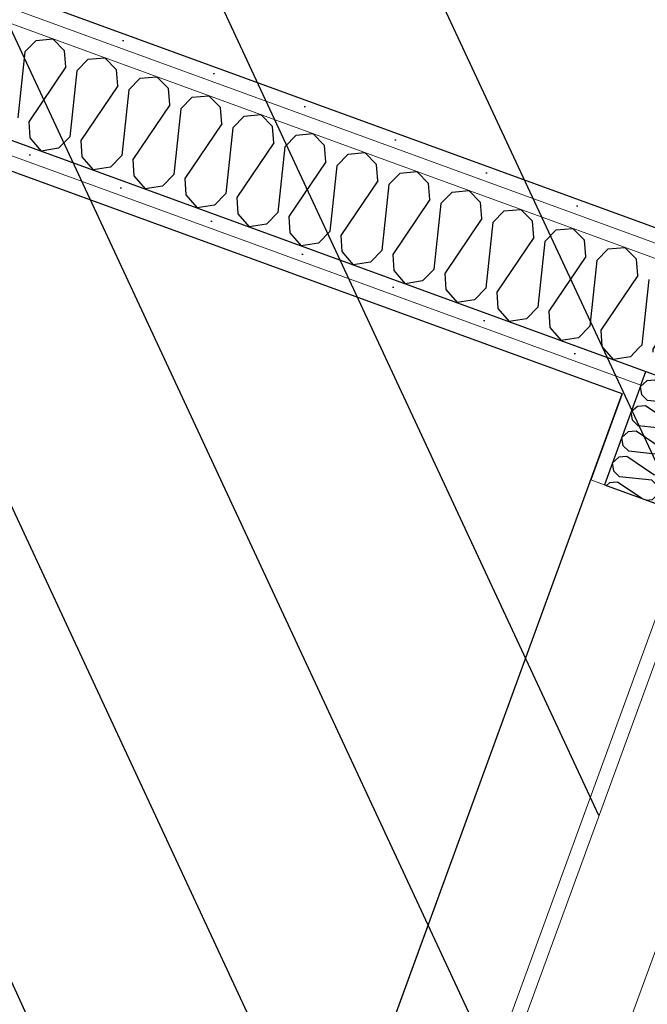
# Model space of a CAD drawing. Header units: millimetres. Extents: x 112481703 to 112588235, y 1264638581 to 1264713486.
# Tile 397 of 487: x 112584641 to 112585203, y 1264684536 to 1264685419. Entities that reach past the tile are written whole.
import ezdxf

# ---------------------------------------------------------------- set-up
doc = ezdxf.new("R2010")
doc.units = ezdxf.units.MM
doc.header["$LTSCALE"] = 0.5
doc.header["$MEASUREMENT"] = 0
doc.linetypes.add('PLINE', pattern=[0])
for name, color, linetype, lineweight in [('234- Vinduer_ dører_ porter', 7, 'Continuous', 0), ('235- Utvendig kledning og overflate', 7, 'Continuous', 0), ('236- Innvendig kledning og overflate', 7, 'Continuous', 0)]:
    doc.layers.add(name, color=color, linetype=linetype, lineweight=lineweight)
for name, color, linetype in [('862- M___Nettoareal', 7, 'Continuous'), ('862- M___Nettoareal(Polylinje)', 7, 'Continuous'), ('LA_farge_dekke_asfalt2', 7, 'Continuous'), ('Yttervegger.A225', 7, 'Continuous'), ('Yttervegger.A225 (Skravur)', 7, 'Continuous')]:
    doc.layers.add(name, color=color, linetype=linetype)
pattern_1 = [(249.956, (112557650, 1264717795), (-81.357, 29.68231), [0, -50]), (249.956, (112557682.11, 1264717756.67), (-81.357, 29.68231), [0, -50])]

# ---------------------------------------------------------------- blocks, each defined once
blk = doc.blocks.new('Personalrom_1_1', base_point=(112584215.36, 1264687380.05))
at = {"layer": '862- M___Nettoareal(Polylinje)', "linetype": 'PLINE', "flags": 128}
blk.add_lwpolyline([(112586295.89, 1264688139.79), (112579715.19, 1264690540.69), (112579078.41, 1264688795.32), (112578651.54, 1264687625.32), (112580142.19, 1264687081.47), (112580274.65, 1264687033.14), (112580295.56, 1264687090.45), (112582622.75, 1264686241.4), (112582601.84, 1264686184.09), (112585232.24, 1264685224.41)], close=True, dxfattribs=at)
blk = doc.blocks.new('Legekontor_2_12', base_point=(112583008.34, 1264684141.71))
at = {"layer": '862- M___Nettoareal(Polylinje)', "linetype": 'PLINE', "flags": 128}
blk.add_lwpolyline([(112585180.83, 1264685083.5), (112582444.25, 1264686081.91), (112580232.64, 1264686888.8), (112579653.99, 1264685302.79), (112579178.16, 1264683998.55), (112579626.56, 1264683834.95), (112584126.35, 1264682193.25)], close=True, dxfattribs=at)
blk = doc.blocks.new('*X214', base_point=(112557650, 1264717795))
at = {"layer": 'Yttervegger.A225 (Skravur)', "linetype": 'PLINE'}
for p, q in [((112585222.25, 1264685197.02), (112585229.6, 1264685197.7)), ((112585234.52, 1264685192.72), (112585229.6, 1264685197.7)), ((112585198.89, 1264685132.99), (112585198.26, 1264685126.99)), ((112585198.26, 1264685126.99), (112585195.78, 1264685124.48)), ((112585210.64, 1264685127.26), (112585208.04, 1264685123.42)), ((112585208.04, 1264685123.42), (112585208.25, 1264685120.72))]:
    blk.add_line(p, q, dxfattribs=at)
blk = doc.blocks.new('*X218', base_point=(112557650, 1264717795))
at = {"layer": 'Yttervegger.A225 (Skravur)', "linetype": 'PLINE'}
for p, q in [((112584645.6, 1264685389.82), (112584655.83, 1264685400.22)), ((112584655.83, 1264685400.22), (112584670.74, 1264685401.6)), ((112584681.26, 1264685390.94), (112584670.74, 1264685401.6)), ((112584645.6, 1264685389.82), (112584639.4, 1264685330.89)), ((112584682.39, 1264685376.4), (112584681.26, 1264685390.94)), ((112584692.17, 1264685372.83), (112584702.4, 1264685383.23)), ((112584702.4, 1264685383.23), (112584717.31, 1264685384.6)), ((112584727.83, 1264685373.95), (112584717.31, 1264685384.6)), ((112584682.39, 1264685376.4), (112584649.18, 1264685327.32)), ((112584692.17, 1264685372.83), (112584685.97, 1264685313.89)), ((112584728.96, 1264685359.4), (112584727.83, 1264685373.95)), ((112584738.74, 1264685355.83), (112584748.97, 1264685366.24)), ((112584748.97, 1264685366.24), (112584763.88, 1264685367.61)), ((112584774.41, 1264685356.95), (112584763.88, 1264685367.61)), ((112584728.96, 1264685359.4), (112584695.76, 1264685310.33)), ((112584738.74, 1264685355.83), (112584732.54, 1264685296.9)), ((112584775.53, 1264685342.41), (112584774.41, 1264685356.95)), ((112584785.32, 1264685338.84), (112584795.54, 1264685349.24)), ((112584795.54, 1264685349.24), (112584810.46, 1264685350.62)), ((112584820.98, 1264685339.96), (112584810.46, 1264685350.62)), ((112584775.53, 1264685342.41), (112584742.33, 1264685293.33)), ((112584785.32, 1264685338.84), (112584779.11, 1264685279.91)), ((112584822.1, 1264685325.42), (112584820.98, 1264685339.96)), ((112584649.18, 1264685327.32), (112584650.31, 1264685312.77)), ((112584831.89, 1264685321.85), (112584842.11, 1264685332.25)), ((112584842.11, 1264685332.25), (112584857.03, 1264685333.63)), ((112584867.55, 1264685322.97), (112584857.03, 1264685333.63)), ((112584822.1, 1264685325.42), (112584788.9, 1264685276.34)), ((112584831.89, 1264685321.85), (112584825.69, 1264685262.92)), ((112584868.67, 1264685308.43), (112584867.55, 1264685322.97)), ((112584650.31, 1264685312.77), (112584660.44, 1264685301.04)), ((112584685.97, 1264685313.89), (112584675.75, 1264685303.49)), ((112584695.76, 1264685310.33), (112584696.88, 1264685295.78)), ((112584868.67, 1264685308.43), (112584835.47, 1264685259.35)), ((112584878.46, 1264685304.86), (112584888.68, 1264685315.26)), ((112584888.68, 1264685315.26), (112584903.6, 1264685316.64)), ((112584914.12, 1264685305.98), (112584903.6, 1264685316.64)), ((112584675.75, 1264685303.49), (112584660.44, 1264685301.04)), ((112584878.46, 1264685304.86), (112584872.26, 1264685245.93)), ((112584915.25, 1264685291.44), (112584914.12, 1264685305.98)), ((112584935.26, 1264685298.27), (112584950.17, 1264685299.65)), ((112584960.69, 1264685288.99), (112584950.17, 1264685299.65)), ((112584696.88, 1264685295.78), (112584707.01, 1264685284.05)), ((112584732.54, 1264685296.9), (112584722.32, 1264685286.5)), ((112584742.33, 1264685293.33), (112584743.45, 1264685278.79)), ((112584915.25, 1264685291.44), (112584882.04, 1264685242.36)), ((112584925.03, 1264685287.87), (112584935.26, 1264685298.27)), ((112584722.32, 1264685286.5), (112584707.01, 1264685284.05)), ((112584925.03, 1264685287.87), (112584918.83, 1264685228.94)), ((112584961.82, 1264685274.45), (112584960.69, 1264685288.99)), ((112584981.83, 1264685281.28), (112584996.74, 1264685282.66)), ((112585007.26, 1264685272), (112584996.74, 1264685282.66)), ((112584743.45, 1264685278.79), (112584753.58, 1264685267.05)), ((112584779.11, 1264685279.91), (112584768.89, 1264685269.51)), ((112584788.9, 1264685276.34), (112584790.02, 1264685261.8)), ((112584961.82, 1264685274.45), (112584928.61, 1264685225.37)), ((112584971.6, 1264685270.88), (112584981.83, 1264685281.28)), ((112584768.89, 1264685269.51), (112584753.58, 1264685267.05)), ((112584971.6, 1264685270.88), (112584965.4, 1264685211.95)), ((112585008.39, 1264685257.46), (112585007.26, 1264685272)), ((112585018.17, 1264685253.89), (112585028.4, 1264685264.29)), ((112585028.4, 1264685264.29), (112585043.31, 1264685265.67)), ((112585053.84, 1264685255.01), (112585043.31, 1264685265.67)), ((112584790.02, 1264685261.8), (112584800.15, 1264685250.06)), ((112584825.69, 1264685262.92), (112584815.46, 1264685252.52)), ((112584835.47, 1264685259.35), (112584836.6, 1264685244.81)), ((112585008.39, 1264685257.46), (112584975.18, 1264685208.38)), ((112584815.46, 1264685252.52), (112584800.15, 1264685250.06)), ((112585018.17, 1264685253.89), (112585011.97, 1264685194.96)), ((112585054.96, 1264685240.47), (112585053.84, 1264685255.01)), ((112585064.74, 1264685236.9), (112585074.97, 1264685247.3)), ((112585074.97, 1264685247.3), (112585089.88, 1264685248.68)), ((112585100.41, 1264685238.02), (112585089.88, 1264685248.68)), ((112584836.6, 1264685244.81), (112584846.72, 1264685233.07)), ((112584872.26, 1264685245.93), (112584862.03, 1264685235.53)), ((112584882.04, 1264685242.36), (112584883.17, 1264685227.82)), ((112585054.96, 1264685240.47), (112585021.76, 1264685191.39)), ((112585101.53, 1264685223.47), (112585100.41, 1264685238.02)), ((112584862.03, 1264685235.53), (112584846.72, 1264685233.07)), ((112584918.83, 1264685228.94), (112584908.6, 1264685218.54)), ((112585064.74, 1264685236.9), (112585058.54, 1264685177.97)), ((112585111.32, 1264685219.9), (112585121.54, 1264685230.31)), ((112585121.54, 1264685230.31), (112585136.46, 1264685231.68)), ((112585146.98, 1264685221.03), (112585136.46, 1264685231.68)), ((112584883.17, 1264685227.82), (112584893.3, 1264685216.08)), ((112584928.61, 1264685225.37), (112584929.74, 1264685210.83)), ((112585101.53, 1264685223.47), (112585068.33, 1264685174.4)), ((112585148.1, 1264685206.48), (112585146.98, 1264685221.03)), ((112584908.6, 1264685218.54), (112584893.3, 1264685216.08)), ((112584965.4, 1264685211.95), (112584955.17, 1264685201.55)), ((112585111.32, 1264685219.9), (112585105.11, 1264685160.97)), ((112585157.89, 1264685202.91), (112585168.11, 1264685213.31)), ((112585168.11, 1264685213.31), (112585183.03, 1264685214.69)), ((112585193.55, 1264685204.03), (112585183.03, 1264685214.69)), ((112584929.74, 1264685210.83), (112584939.87, 1264685199.09)), ((112584975.18, 1264685208.38), (112584976.31, 1264685193.84)), ((112585148.1, 1264685206.48), (112585114.9, 1264685157.4)), ((112585157.89, 1264685202.91), (112585151.69, 1264685143.98)), ((112585194.67, 1264685189.49), (112585193.55, 1264685204.03)), ((112584955.17, 1264685201.55), (112584939.87, 1264685199.09)), ((112584976.31, 1264685193.84), (112584986.44, 1264685182.1)), ((112585011.97, 1264685194.96), (112585001.75, 1264685184.56)), ((112585021.76, 1264685191.39), (112585022.88, 1264685176.84)), ((112585194.67, 1264685189.49), (112585161.47, 1264685140.41)), ((112585204.46, 1264685185.92), (112585198.89, 1264685132.99)), ((112585001.75, 1264685184.56), (112584986.44, 1264685182.1)), ((112585022.88, 1264685176.84), (112585033.01, 1264685165.11)), ((112585058.54, 1264685177.97), (112585048.32, 1264685167.56)), ((112585048.32, 1264685167.56), (112585033.01, 1264685165.11)), ((112585068.33, 1264685174.4), (112585069.45, 1264685159.85)), ((112585069.45, 1264685159.85), (112585079.58, 1264685148.12)), ((112585105.11, 1264685160.97), (112585094.89, 1264685150.57)), ((112585094.89, 1264685150.57), (112585079.58, 1264685148.12)), ((112585114.9, 1264685157.4), (112585116.02, 1264685142.86)), ((112585116.02, 1264685142.86), (112585126.15, 1264685131.12)), ((112585151.69, 1264685143.98), (112585141.46, 1264685133.58)), ((112585141.46, 1264685133.58), (112585126.15, 1264685131.12)), ((112585161.47, 1264685140.41), (112585162.6, 1264685125.87)), ((112585162.6, 1264685125.87), (112585172.72, 1264685114.13)), ((112585195.78, 1264685124.48), (112585188.03, 1264685116.59)), ((112585188.03, 1264685116.59), (112585172.72, 1264685114.13))]:
    blk.add_line(p, q, dxfattribs=at)
blk = doc.blocks.new('Vindu[15]', base_point=(112557650, 1264717795))
at = {"layer": '234- Vinduer_ dører_ porter', "linetype": 'PLINE'}
for p, q in [((112584771.81, 1264683679.39), (112585239.31, 1264684960.77)), ((112585316.97, 1264684876.02), (112584885.8, 1264683694.22))]:
    blk.add_line(p, q, dxfattribs=at)
blk = doc.blocks.new('*X449', base_point=(112557650, 1264717795))
at = {"layer": 'Yttervegger.A225 (Skravur)', "linetype": 'PLINE'}
for p, q in [((112585202.79, 1264685094.95), (112585197.04, 1264685089.99)), ((112585198.24, 1264685082.49), (112585197.04, 1264685089.99)), ((112585209.91, 1264685095.5), (112585202.79, 1264685094.95)), ((112585233.95, 1264685079.24), (112585209.91, 1264685095.5)), ((112585203.34, 1264685077.48), (112585198.24, 1264685082.49)), ((112585233.95, 1264685079.24), (112585241.07, 1264685079.79)), ((112585241.07, 1264685079.79), (112585246.29, 1264685084.94)), ((112585246.07, 1264685087.37), (112585246.29, 1264685084.94)), ((112585194.47, 1264685072.14), (112585188.72, 1264685067.18)), ((112585201.59, 1264685072.69), (112585194.47, 1264685072.14)), ((112585225.63, 1264685056.43), (112585201.59, 1264685072.69)), ((112585232.2, 1264685074.44), (112585203.34, 1264685077.48)), ((112585232.2, 1264685074.44), (112585237.3, 1264685069.44)), ((112585189.92, 1264685059.68), (112585188.72, 1264685067.18)), ((112585232.75, 1264685056.98), (112585237.97, 1264685062.13)), ((112585237.3, 1264685069.44), (112585237.97, 1264685062.13)), ((112585195.01, 1264685054.67), (112585189.92, 1264685059.68)), ((112585223.88, 1264685051.63), (112585195.01, 1264685054.67)), ((112585225.63, 1264685056.43), (112585232.75, 1264685056.98)), ((112585186.14, 1264685049.33), (112585180.39, 1264685044.37)), ((112585181.6, 1264685036.87), (112585180.39, 1264685044.37)), ((112585193.27, 1264685049.88), (112585186.14, 1264685049.33)), ((112585217.31, 1264685033.62), (112585193.27, 1264685049.88)), ((112585223.88, 1264685051.63), (112585228.97, 1264685046.63)), ((112585228.97, 1264685046.63), (112585229.65, 1264685039.32)), ((112585186.69, 1264685031.86), (112585181.6, 1264685036.87)), ((112585224.43, 1264685034.17), (112585229.65, 1264685039.32)), ((112585177.82, 1264685026.52), (112585172.07, 1264685021.56)), ((112585184.94, 1264685027.07), (112585177.82, 1264685026.52)), ((112585208.98, 1264685010.81), (112585184.94, 1264685027.07)), ((112585215.56, 1264685028.82), (112585186.69, 1264685031.86)), ((112585215.56, 1264685028.82), (112585220.65, 1264685023.81)), ((112585217.31, 1264685033.62), (112585224.43, 1264685034.17)), ((112585173.28, 1264685014.06), (112585172.07, 1264685021.56)), ((112585220.65, 1264685023.81), (112585221.33, 1264685016.51)), ((112585178.37, 1264685009.05), (112585173.28, 1264685014.06)), ((112585207.23, 1264685006.01), (112585178.37, 1264685009.05)), ((112585208.98, 1264685010.81), (112585216.11, 1264685011.36)), ((112585216.11, 1264685011.36), (112585221.33, 1264685016.51)), ((112585169.5, 1264685003.71), (112585166.54, 1264685001.15)), ((112585176.62, 1264685004.26), (112585169.5, 1264685003.71)), ((112585198.38, 1264684989.54), (112585176.62, 1264685004.26)), ((112585207.23, 1264685006.01), (112585212.33, 1264685001)), ((112585212.33, 1264685001), (112585213, 1264684993.7)), ((112585207.78, 1264684988.55), (112585213, 1264684993.7)), ((112585202.27, 1264684988.12), (112585207.78, 1264684988.55))]:
    blk.add_line(p, q, dxfattribs=at)
blk = doc.blocks.new('Simple Window Opening[33]', base_point=(112557650, 1264717795))
at = {"layer": '234- Vinduer_ dører_ porter', "linetype": 'PLINE'}
for p, q in [((112584676.23, 1264683700.42), (112585152.64, 1264685006.23)), ((112585152.64, 1264685006.23), (112585164.85, 1264685001.77)), ((112585164.85, 1264685001.77), (112585209.95, 1264684985.32)), ((112584779.57, 1264683662.72), (112585255.98, 1264684968.52))]:
    blk.add_line(p, q, dxfattribs=at)

msp = doc.modelspace()

# ---------------------------------------------------------------- hatches: boundary and pattern name
at = {"layer": 'LA_farge_dekke_asfalt2', "linetype": 'Continuous'}
h = msp.add_hatch(dxfattribs=at)
h.set_pattern_fill('Murverk', color=256, style=0, pattern_type=2)
h.set_pattern_definition([(294.956, (112557650, 1264717795), (163.1938, 75.94596), [])])
h.paths.add_polyline_path([(112562670.28, 1264672618.44), (112565507.41, 1264680394.81), (112573384.41, 1264677520.97), (112579262.36, 1264693631.99), (112587341.37, 1264690684.44), (112579714.93, 1264669780.94), (112576475.27, 1264670962.9), (112575386.63, 1264667979.01)])
at = {"layer": 'Yttervegger.A225 (Skravur)', "linetype": 'Continuous'}
h = msp.add_hatch(dxfattribs=at)
h.set_pattern_fill('Prikker_tett', color=256, style=0, pattern_type=2)
h.set_pattern_definition(pattern_1)
h.paths.add_polyline_path([(112585232.24, 1264685224.41), (112582495.67, 1264686222.83), (112582491.21, 1264686210.61), (112585227.79, 1264685212.2)])
h = msp.add_hatch(dxfattribs=at)
h.set_pattern_fill('Prikker_tett', color=256, style=0, pattern_type=2)
h.set_pattern_definition(pattern_1)
h.paths.add_polyline_path([(112585227.79, 1264685212.2), (112582491.21, 1264686210.61), (112582486.75, 1264686198.4), (112585223.33, 1264685199.99)])
h = msp.add_hatch(dxfattribs=at)
h.set_pattern_fill('Prikker_tett', color=256, style=0, pattern_type=2)
h.set_pattern_definition(pattern_1)
h.paths.add_polyline_path([(112582448.71, 1264686094.13), (112585185.29, 1264685095.71), (112585189.74, 1264685107.92), (112582453.17, 1264686106.34)])
h = msp.add_hatch(dxfattribs=at)
h.set_pattern_fill('Prikker_tett', color=256, style=0, pattern_type=2)
h.set_pattern_definition(pattern_1)
h.paths.add_polyline_path([(112582444.25, 1264686081.91), (112585180.83, 1264685083.5), (112585185.29, 1264685095.71), (112582448.71, 1264686094.13)])
h = msp.add_hatch(dxfattribs=at)
h.set_pattern_fill('Prikker_tett', color=256, style=0, pattern_type=2)
h.set_pattern_definition(pattern_1)
h.paths.add_polyline_path([(112585197.5, 1264685091.26), (112585201.96, 1264685103.47), (112585189.74, 1264685107.92), (112585185.29, 1264685095.71)])
h = msp.add_hatch(dxfattribs=at)
h.set_pattern_fill('Prikker_tett', color=256, style=0, pattern_type=2)
h.set_pattern_definition(pattern_1)
h.paths.add_polyline_path([(112585193.05, 1264685079.04), (112585197.5, 1264685091.26), (112585185.29, 1264685095.71), (112585180.83, 1264685083.5)])
h = msp.add_hatch(dxfattribs=at)
h.set_pattern_fill('Prikker_tett', color=256, style=0, pattern_type=2)
h.set_pattern_definition(pattern_1)
h.paths.add_polyline_path([(112585180.83, 1264685083.5), (112585152.64, 1264685006.23), (112585164.85, 1264685001.77), (112585193.05, 1264685079.04)])

# ---------------------------------------------------------------- linework, layer by layer
at = {"layer": '235- Utvendig kledning og overflate', "linetype": 'PLINE'}
for p, q in [((112582448.71, 1264686094.13), (112585185.29, 1264685095.71)), ((112585185.29, 1264685095.71), (112585197.5, 1264685091.26)), ((112585185.29, 1264685095.71), (112585197.5, 1264685091.26))]:
    msp.add_line(p, q, dxfattribs=at)
at = {"layer": '235- Utvendig kledning og overflate', "linetype": 'PLINE', "flags": 128}
msp.add_lwpolyline([(112582444.25, 1264686081.91), (112585180.83, 1264685083.5)], dxfattribs=at)
at = {"layer": '236- Innvendig kledning og overflate', "linetype": 'PLINE'}
for p, q in [((112585227.79, 1264685212.2), (112582491.21, 1264686210.61)), ((112585223.33, 1264685199.99), (112582486.75, 1264686198.4)), ((112585152.64, 1264685006.23), (112585164.85, 1264685001.77))]:
    msp.add_line(p, q, dxfattribs=at)
at = {"layer": '236- Innvendig kledning og overflate', "linetype": 'PLINE', "flags": 128}
msp.add_lwpolyline([(112585232.24, 1264685224.41), (112582495.67, 1264686222.83)], dxfattribs=at)
at = {"layer": 'Yttervegger.A225', "linetype": 'PLINE'}
for p, q in [((112582453.17, 1264686106.34), (112585189.74, 1264685107.92)), ((112585189.74, 1264685107.92), (112585201.96, 1264685103.47)), ((112585197.5, 1264685091.26), (112585201.96, 1264685103.47)), ((112585197.5, 1264685091.26), (112585201.96, 1264685103.47)), ((112585201.96, 1264685103.47), (112585247.05, 1264685087.02)), ((112585201.96, 1264685103.47), (112585247.05, 1264685087.02)), ((112585197.5, 1264685091.26), (112585164.85, 1264685001.77)), ((112585164.85, 1264685001.77), (112585209.95, 1264684985.32))]:
    msp.add_line(p, q, dxfattribs=at)
at = {"layer": 'Yttervegger.A225', "linetype": 'PLINE', "flags": 128}
msp.add_lwpolyline([(112585180.83, 1264685083.5), (112585152.64, 1264685006.23)], dxfattribs=at)

# ---------------------------------------------------------------- block references
at = {"layer": '234- Vinduer_ dører_ porter', "linetype": 'PLINE'}
for name in ['Simple Window Opening[33]', 'Vindu[15]']:
    msp.add_blockref(name, (112557650, 1264717795), dxfattribs=at)
at = {"layer": '862- M___Nettoareal', "linetype": 'Continuous'}
for name, p in [('Personalrom_1_1', (112584215.36, 1264687380.05)), ('Legekontor_2_12', (112583008.34, 1264684141.71))]:
    msp.add_blockref(name, p, dxfattribs=at)
at = {"layer": 'Yttervegger.A225'}
for name in ['*X218', '*X214', '*X449']:
    msp.add_blockref(name, (112557650, 1264717795), dxfattribs=at)

doc.saveas('drawing.dxf')
